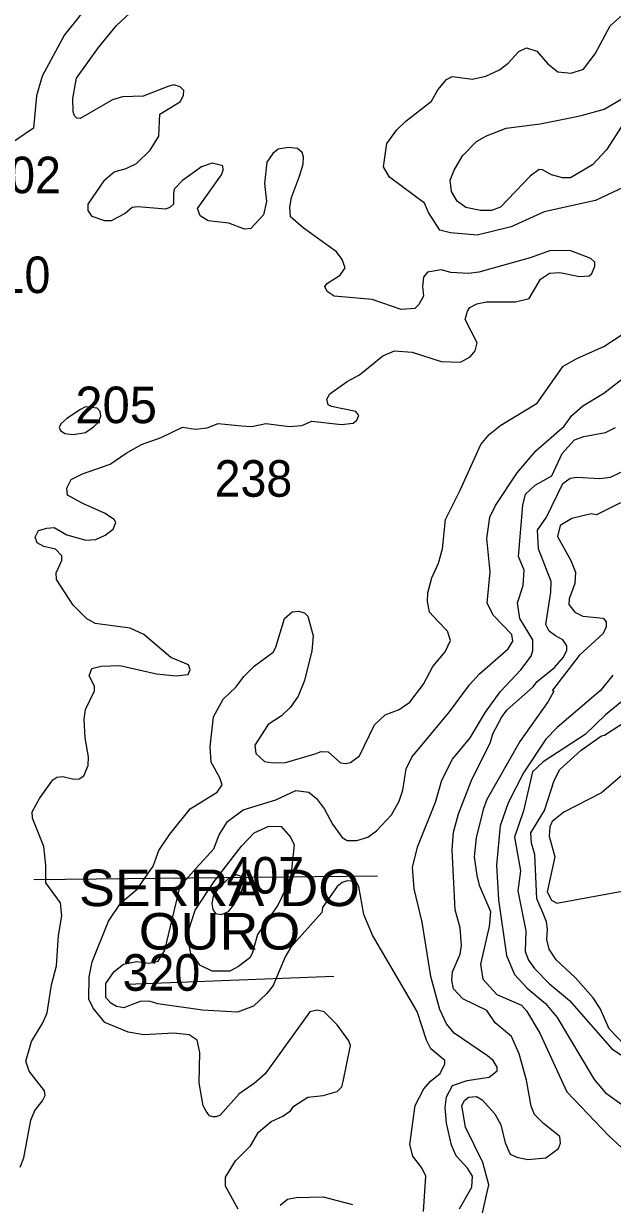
# Model space of a CAD drawing. Extents: x 499.9 to 555.3, y 9281.5 to 9336.8.
# Drawn here: x 532.51 to 535.08, y 9293.8 to 9298.96 of the extents above; entities that cross this region are included whole.
import ezdxf
from ezdxf.enums import TextEntityAlignment as Align

# ---------------------------------------------------------------- set-up
doc = ezdxf.new("R2010")
doc.units = 0
doc.header["$LTSCALE"] = 0.064
for name, color, linetype, lineweight in [('1', 7, 'Continuous', 25), ('2', 7, 'Continuous', 13), ('26', 7, 'Continuous', 25)]:
    doc.layers.add(name, color=color, linetype=linetype, lineweight=lineweight)
doc.layers.add('21', color=7, linetype='Continuous')

msp = doc.modelspace()

# ---------------------------------------------------------------- linework, layer by layer
at = {"layer": '1'}
for points in [[(535.1372, 9298.2474), (535.0097, 9298.1872), (534.7853, 9298.1384), (534.642, 9298.0721), (534.4928, 9298.0364), (534.376, 9298.0457), (534.3296, 9298.0573), (534.28, 9298.135), (534.2623, 9298.1763), (534.1098, 9298.2896), (534.0832, 9298.335), (534.0971, 9298.4373), (534.1418, 9298.4964), (534.1804, 9298.535), (534.2935, 9298.6216), (534.3214, 9298.6714), (534.3593, 9298.7167), (534.3835, 9298.7301), (534.4725, 9298.7178), (534.5306, 9298.7307), (534.5903, 9298.759), (534.6285, 9298.7876), (534.6751, 9298.8385), (534.7081, 9298.8553), (534.7541, 9298.8399), (534.8021, 9298.7845), (534.8452, 9298.7497), (534.903, 9298.7444), (534.9571, 9298.762), (535.0088, 9298.8291), (535.0738, 9298.9508), (535.1263, 9298.9978)], [(533.1667, 9294.5459), (533.0347, 9294.5382), (532.967, 9294.5494), (532.8652, 9294.5925), (532.8134, 9294.6544), (532.7951, 9294.6948), (532.7955, 9294.7917), (532.8097, 9294.8572), (532.881, 9295.0352), (532.934, 9295.1156), (533.0061, 9295.1751), (533.0766, 9295.2767), (533.1003, 9295.3446), (533.1489, 9295.4157), (533.2378, 9295.5264), (533.3552, 9295.5999), (533.378, 9295.6317), (533.3676, 9295.6626), (533.3297, 9295.7307), (533.3252, 9295.7975), (533.3396, 9295.9291), (533.3825, 9296.007), (533.4395, 9296.0597), (533.4731, 9296.1058), (533.5183, 9296.1508), (533.6006, 9296.2115), (533.6122, 9296.2335), (533.65, 9296.3588), (533.6839, 9296.3885), (533.7115, 9296.3908), (533.7371, 9296.3839), (533.752, 9296.3695), (533.7752, 9296.2833), (533.7704, 9296.218), (533.7372, 9296.0883), (533.7101, 9296.0199), (533.6761, 9295.9716), (533.6366, 9295.9335), (533.5785, 9295.8956), (533.5199, 9295.8048), (533.5243, 9295.7685), (533.5632, 9295.734), (533.6006, 9295.7273), (533.6553, 9295.7289), (533.7843, 9295.768), (533.8107, 9295.777), (533.8414, 9295.776), (533.8949, 9295.7275), (533.9165, 9295.7247), (533.9392, 9295.7292), (533.9778, 9295.7581), (534.0435, 9295.8946), (534.0901, 9295.938), (534.1517, 9295.9615), (534.1981, 9295.9939), (534.2576, 9296.0725), (534.2991, 9296.1487), (534.353, 9296.2141), (534.3754, 9296.2629), (534.3635, 9296.3033), (534.3213, 9296.3477), (534.2847, 9296.3866), (534.2756, 9296.4336), (534.2764, 9296.4711), (534.2943, 9296.5371), (534.3229, 9296.6009), (534.3417, 9296.6636), (534.3536, 9296.7926), (534.4188, 9296.9199), (534.5088, 9297.1205), (534.5452, 9297.1636), (534.5961, 9297.205), (534.7551, 9297.3006), (534.8691, 9297.4629), (534.931, 9297.4984), (535.0463, 9297.549), (535.1315, 9297.6044)], [(535.0852, 9296.1119), (535.0316, 9296.0444), (534.8418, 9295.8829), (534.7925, 9295.832), (534.6958, 9295.6838), (534.6286, 9295.5524), (534.5939, 9295.4522), (534.5775, 9295.281), (534.5865, 9295.1285), (534.6206, 9294.8848), (534.6562, 9294.8019), (534.712, 9294.7429), (534.7908, 9294.6749), (534.8432, 9294.6145), (535.0047, 9294.3433), (535.0529, 9294.2857), (535.1417, 9294.2225)], [(533.4477, 9293.7765), (533.3916, 9293.8764), (533.3916, 9293.9162), (533.436, 9293.9867), (533.5016, 9294.0527), (533.5369, 9294.113), (533.5923, 9294.1595), (533.6433, 9294.1833), (533.676, 9294.2066), (533.6904, 9294.2265), (533.7525, 9294.2653), (533.82, 9294.2724), (533.8806, 9294.2906), (533.9005, 9294.3115), (533.9066, 9294.3341), (533.9391, 9294.4918), (533.9313, 9294.5126), (533.8804, 9294.5827), (533.8238, 9294.6392), (533.7929, 9294.6461), (533.7604, 9294.6384), (533.5653, 9294.3679), (533.5176, 9294.3249), (533.4518, 9294.2797), (533.3683, 9294.1874), (533.3513, 9294.1804), (533.3363, 9294.18), (533.3229, 9294.1848), (533.308, 9294.204), (533.2947, 9294.2286)], [(533.2947, 9294.2286), (533.2772, 9294.3292), (533.2803, 9294.4617), (533.2685, 9294.5146), (533.2331, 9294.5386), (533.1667, 9294.5459)]]:
    msp.add_lwpolyline(points, dxfattribs=at)
at = {"layer": '2'}
for points in [[(533.0535, 9299.143), (532.9193, 9299.0995), (532.8294, 9299.0592), (532.7542, 9298.9935), (532.6885, 9298.9117), (532.5908, 9298.7317)], [(534.7248, 9297.9364), (534.5005, 9297.8739), (534.4543, 9297.8678), (534.3778, 9297.8724), (534.335, 9297.8835), (534.2754, 9297.8738), (534.2577, 9297.8525), (534.2531, 9297.8122), (534.2573, 9297.7691), (534.2379, 9297.7324), (534.2194, 9297.7152), (534.16, 9297.7104), (534.0336, 9297.7547), (533.8678, 9297.7693), (533.8362, 9297.7899), (533.8271, 9297.8109), (533.8377, 9297.8261), (533.8931, 9297.8615), (533.9153, 9297.8935), (533.9019, 9297.9297), (533.8771, 9297.9631), (533.7315, 9298.0678), (533.6768, 9298.1152), (533.6738, 9298.1581), (533.6814, 9298.2011), (533.7159, 9298.2944), (533.7312, 9298.3461), (533.7337, 9298.3783), (533.7273, 9298.398), (533.7077, 9298.4151), (533.6672, 9298.4194), (533.6227, 9298.4117), (533.5989, 9298.3928), (533.5723, 9298.3553), (533.5621, 9298.2622), (533.5716, 9298.1836), (533.5591, 9298.1253), (533.5025, 9298.0651), (533.4756, 9298.0622), (533.4062, 9298.0888), (533.3159, 9298.0988), (533.2819, 9298.1199), (533.27, 9298.153), (533.3748, 9298.299), (533.382, 9298.3206), (533.3799, 9298.3386), (533.3338, 9298.3511), (533.2878, 9298.3351), (533.2044, 9298.2754), (533.1677, 9298.2367), (533.165, 9298.2179), (533.1656, 9298.1709), (533.1486, 9298.1567), (533.1297, 9298.1499), (533.0102, 9298.159), (532.9835, 9298.1561), (532.9535, 9298.13), (532.8921, 9298.0985), (532.8644, 9298.0987), (532.8089, 9298.117), (532.7923, 9298.144), (532.7924, 9298.1706), (532.8646, 9298.2776), (532.905, 9298.313), (532.9574, 9298.3277), (533.0025, 9298.3489), (533.0628, 9298.4075), (533.1006, 9298.4684), (533.1047, 9298.5649), (533.1954, 9298.6201), (533.2082, 9298.6474), (533.2102, 9298.669), (533.1934, 9298.6846), (533.1658, 9298.693), (533.1451, 9298.6872), (533.0324, 9298.6433), (532.9423, 9298.641), (532.8987, 9298.6274), (532.7568, 9298.5459), (532.7415, 9298.547), (532.7314, 9298.5577), (532.7268, 9298.5753), (532.7253, 9298.6334), (532.7414, 9298.722), (532.8376, 9298.857), (532.9161, 9298.9531), (532.9923, 9299.0242)], [(532.5908, 9298.7317), (532.5661, 9298.6451), (532.5527, 9298.5033), (532.4473, 9298.4316)], [(535.1532, 9298.5561), (535.0582, 9298.4089), (534.997, 9298.3432), (534.9006, 9298.2865), (534.8664, 9298.2865), (534.8172, 9298.2989), (534.7788, 9298.3208), (534.7639, 9298.3224), (534.7251, 9298.2936), (534.5946, 9298.1583), (534.5553, 9298.1432), (534.5075, 9298.1431), (534.4426, 9298.1567), (534.4052, 9298.185), (534.3807, 9298.2267), (534.3746, 9298.2769), (534.3914, 9298.3196), (534.4292, 9298.3826), (534.4892, 9298.4458), (534.5331, 9298.4708), (534.6198, 9298.5044), (534.7683, 9298.523), (534.9214, 9298.5536), (534.9532, 9298.56), (535.0479, 9298.5868), (535.1353, 9298.6385)], [(535.0071, 9297.8995), (535.0073, 9297.9172), (534.9897, 9297.9344), (534.9023, 9297.9678), (534.8132, 9297.9694), (534.7248, 9297.9364)], [(532.7531, 9295.6586), (532.7723, 9295.671), (532.7914, 9295.7157), (532.7933, 9295.7549), (532.7791, 9295.8376), (532.7744, 9295.9196), (532.7794, 9295.9609), (532.82, 9296.0429), (532.82, 9296.0635), (532.7956, 9296.1084), (532.8082, 9296.1405), (532.8493, 9296.1506), (532.9295, 9296.1534), (533.091, 9296.1175), (533.1763, 9296.1091), (533.2285, 9296.1143), (533.2372, 9296.1344), (533.2301, 9296.1568), (533.1525, 9296.1892), (533.0352, 9296.2896), (532.9758, 9296.3175), (532.8223, 9296.3379), (532.7839, 9296.3589), (532.7261, 9296.4181), (532.6539, 9296.5301), (532.6521, 9296.5593), (532.6768, 9296.6128), (532.6762, 9296.6338), (532.649, 9296.6623), (532.5978, 9296.6742), (532.5685, 9296.69), (532.5602, 9296.715), (532.574, 9296.7445), (532.6104, 9296.755), (532.6437, 9296.7566), (532.6982, 9296.7245), (532.7816, 9296.7014), (532.8251, 9296.7041), (532.8666, 9296.7235), (532.9015, 9296.7506), (532.9124, 9296.7789), (532.9048, 9296.7929), (532.8635, 9296.8203), (532.768, 9296.8618), (532.7007, 9296.8991), (532.6982, 9296.9286), (532.7173, 9296.967), (532.7664, 9296.992), (532.8873, 9297.0338), (532.9575, 9297.083), (533.0244, 9297.1201), (533.1109, 9297.1507), (533.2048, 9297.1966), (533.2608, 9297.1874), (533.3116, 9297.1927), (533.3604, 9297.2122), (533.4625, 9297.2017), (533.5067, 9297.1988), (533.5685, 9297.2119), (533.6719, 9297.1988), (533.7256, 9297.2033), (533.7701, 9297.2225), (533.9, 9297.2078), (533.951, 9297.2139), (533.9661, 9297.2273), (533.9747, 9297.2474), (533.9621, 9297.264), (533.8551, 9297.2858), (533.8417, 9297.2935), (533.8352, 9297.3183), (533.8483, 9297.3418), (533.9249, 9297.3964), (533.9787, 9297.4255), (534.0804, 9297.5074), (534.1308, 9297.5298), (534.2091, 9297.5236), (534.3358, 9297.4826), (534.4201, 9297.4801), (534.4626, 9297.5037), (534.4844, 9297.5295), (534.4928, 9297.5645), (534.4399, 9297.6669), (534.4498, 9297.7037), (534.4606, 9297.7199), (534.4917, 9297.7354), (534.5338, 9297.7436), (534.6596, 9297.7436), (534.7207, 9297.7581), (534.7689, 9297.8437), (534.8087, 9297.87), (534.8545, 9297.8723), (534.9398, 9297.8551), (534.9817, 9297.8583), (534.9936, 9297.8678), (535.0071, 9297.8995)], [(533.8803, 9295.1878), (533.8164, 9295.0948), (533.8129, 9295.074), (533.6774, 9294.9217), (533.6538, 9294.8802), (533.6013, 9294.7549), (533.5733, 9294.7196), (533.5149, 9294.6643), (533.4445, 9294.6369), (533.2924, 9294.6461), (533.0964, 9294.6733), (533.0578, 9294.6859), (533.0188, 9294.6844), (532.9848, 9294.6708), (532.9482, 9294.6558), (532.9156, 9294.6626), (532.8911, 9294.6762), (532.8688, 9294.702), (532.869, 9294.7634), (532.9061, 9294.8147), (532.9468, 9294.8473), (533.0052, 9294.8595), (533.0579, 9294.8512), (533.0974, 9294.861), (533.1275, 9294.9094), (533.1942, 9295.1889), (533.2637, 9295.2673), (533.3408, 9295.3515), (533.3649, 9295.4135), (533.4005, 9295.4713), (533.4693, 9295.5229), (533.6123, 9295.5661), (533.6994, 9295.6073), (533.7573, 9295.5997), (533.7907, 9295.5715), (533.8247, 9295.5249), (533.8595, 9295.4596), (533.9025, 9295.4013), (533.9245, 9295.3885), (533.9664, 9295.3882), (534.0141, 9295.4025), (534.0521, 9295.4306), (534.1176, 9295.5011), (534.1512, 9295.5607), (534.167, 9295.6084), (534.1828, 9295.7023), (534.2064, 9295.7525), (534.3717, 9295.9508), (534.4596, 9296.0692), (534.5035, 9296.1175), (534.6284, 9296.2268), (534.6482, 9296.2602), (534.6437, 9296.2893), (534.5635, 9296.3721), (534.5365, 9296.4268), (534.5488, 9296.5634), (534.5347, 9296.7098), (534.5485, 9296.8027), (534.5723, 9296.8539), (534.668, 9296.997), (534.7489, 9297.0919), (534.8736, 9297.2009), (534.9071, 9297.2469), (534.9548, 9297.2899), (535.047, 9297.3441), (535.1563, 9297.4295)], [(534.4154, 9293.7773), (534.4689, 9293.8721), (534.4723, 9293.9198), (534.4506, 9293.955), (534.4011, 9294.0098), (534.381, 9294.0558), (534.3581, 9294.1522), (534.3529, 9294.2213), (534.3592, 9294.2667), (534.3843, 9294.3171), (534.4496, 9294.339), (534.5449, 9294.3535), (534.5799, 9294.3817), (534.5807, 9294.3968), (534.562, 9294.4259), (534.5383, 9294.4471), (534.3924, 9294.5451), (534.3592, 9294.5866), (534.3294, 9294.6495), (534.2894, 9294.7936), (534.2529, 9295.0315), (534.2177, 9295.1766), (534.2101, 9295.271), (534.2332, 9295.3639), (534.3102, 9295.5567), (534.3386, 9295.6515), (534.3848, 9295.7444), (534.4618, 9295.8376), (534.5287, 9295.9489), (534.5939, 9296.039), (534.6842, 9296.1345), (534.7281, 9296.1943), (534.7366, 9296.2189), (534.7366, 9296.2657), (534.6796, 9296.359), (534.6685, 9296.4279), (534.6938, 9296.5029), (534.6981, 9296.5712), (534.6731, 9296.6311), (534.6922, 9296.8554), (534.7033, 9296.9024), (534.7464, 9296.9428), (534.8192, 9296.983), (534.8642, 9297.0813), (534.9183, 9297.1402), (534.9589, 9297.1559), (535.0532, 9297.1733), (535.0979, 9297.1952)], [(534.6762, 9294.4553), (534.6427, 9294.5316), (534.5717, 9294.5902), (534.5355, 9294.645), (534.4298, 9294.6954), (534.3898, 9294.7396), (534.382, 9294.7768), (534.385, 9294.8142), (534.4183, 9294.8915), (534.4248, 9294.9297), (534.4184, 9295.006), (534.3958, 9295.0856), (534.3835, 9295.3481), (534.3897, 9295.4255), (534.411, 9295.5043), (534.469, 9295.6547), (534.5501, 9295.8138), (534.5609, 9295.8544), (534.6, 9295.9291), (534.6243, 9295.9599), (534.7377, 9296.0608), (534.7533, 9296.0824), (534.8312, 9296.1447), (534.8697, 9296.1906), (534.8846, 9296.2206), (534.8843, 9296.2393), (534.8671, 9296.2665), (534.8349, 9296.284), (534.8071, 9296.3034), (534.793, 9296.3337), (534.8147, 9296.4742), (534.8162, 9296.5204), (534.761, 9296.6637), (534.7563, 9296.7461), (534.796, 9296.802), (534.8667, 9296.9498), (534.8991, 9296.973), (534.9292, 9296.9774), (535.0296, 9296.9717), (535.0755, 9296.9778), (535.167, 9297.0209)], [(535.1191, 9296.8658), (535.0141, 9296.8127), (534.9909, 9296.8164), (534.9062, 9296.7967), (534.8549, 9296.766), (534.8439, 9296.7179), (534.9022, 9296.6135), (534.9227, 9296.5618), (534.9196, 9296.5117), (534.8948, 9296.4459), (534.8935, 9296.4206), (534.919, 9296.3875), (534.9549, 9296.3688), (535.0433, 9296.3608), (535.0562, 9296.3452)], [(535.0562, 9296.3452), (535.0567, 9296.3226), (535.0433, 9296.2942), (534.9389, 9296.1981), (534.8217, 9296.0451), (534.8283, 9296.0412)], [(534.8283, 9296.0412), (534.8036, 9295.9961), (534.679, 9295.8218), (534.535, 9295.5671), (534.5183, 9295.5232), (534.4883, 9295.4), (534.479, 9295.3173), (534.4909, 9295.2354), (534.501, 9295.1934), (534.5504, 9295.078), (534.5454, 9295.0118), (534.5078, 9294.8477), (534.5171, 9294.7824), (534.5786, 9294.7153), (534.6862, 9294.6676), (534.7086, 9294.6428), (534.7663, 9294.5461), (534.8853, 9294.2893), (535.0681, 9294.0969), (535.1585, 9294.0129), (535.2491, 9293.876), (535.2473, 9293.8475), (535.206, 9293.7982), (535.1292, 9293.7775)], [(535.1643, 9296.0289), (535.054, 9295.9376), (534.9649, 9295.8517), (534.7816, 9295.7328), (534.7349, 9295.6893), (534.6948, 9295.5183), (534.6562, 9295.4025), (534.6825, 9295.2551), (534.6701, 9295.1684), (534.7048, 9294.9933), (534.7021, 9294.9035), (534.7177, 9294.8645), (534.7437, 9294.8288), (534.809, 9294.762), (534.8965, 9294.6887), (535.081, 9294.4772), (535.1748, 9294.4159)], [(535.1731, 9294.4574), (535.0692, 9294.5645), (535.0299, 9294.6535), (534.9993, 9294.7004), (534.922, 9294.7874), (534.8376, 9294.867), (534.8069, 9294.9138), (534.7974, 9294.9552), (534.8003, 9295.0005), (534.7957, 9295.032), (534.7779, 9295.0769), (534.7541, 9295.1325), (534.7446, 9295.3275), (534.7303, 9295.3761), (534.7274, 9295.4222), (534.7864, 9295.5193), (534.83, 9295.6505), (534.8537, 9295.6982), (534.9478, 9295.7841), (535.0361, 9295.8454), (535.0491, 9295.8485), (535.1456, 9295.9124)], [(532.5786, 9295.5726), (532.6375, 9295.6537), (532.6544, 9295.666), (532.6808, 9295.668), (532.7296, 9295.6573), (532.7531, 9295.6586)], [(535.1586, 9295.7014), (535.0365, 9295.597), (534.8711, 9295.5125), (534.8208, 9295.4718), (534.8103, 9295.4479), (534.8069, 9295.4079), (534.8321, 9295.3164), (534.7984, 9295.1642), (534.8181, 9295.1274), (534.8409, 9295.1145), (535.1271, 9295.1669)], [(532.4945, 9293.9596), (532.5102, 9294.001), (532.5404, 9294.1657), (532.5584, 9294.2076), (532.5917, 9294.2502), (532.6034, 9294.2728), (532.6002, 9294.2936), (532.5342, 9294.3791), (532.5185, 9294.4228), (532.5436, 9294.5095), (532.5936, 9294.5906), (532.6121, 9294.6344), (532.631, 9294.757), (532.6532, 9294.8406), (532.6614, 9294.9734), (532.6771, 9295.0594), (532.6707, 9295.1158), (532.6073, 9295.2025), (532.6071, 9295.2806), (532.5975, 9295.3625), (532.5487, 9295.486), (532.5473, 9295.5142), (532.5786, 9295.5726)], [(533.9758, 9295.1866), (533.9673, 9295.2017), (533.9485, 9295.2109), (533.9237, 9295.2122), (533.903, 9295.2041), (533.8803, 9295.1878)], [(534.258, 9293.7654), (534.2686, 9293.9206), (534.2508, 9293.9563), (534.2114, 9294.0073), (534.1977, 9294.0593), (534.2209, 9294.2295), (534.2594, 9294.3026), (534.288, 9294.3359), (534.3302, 9294.369), (534.3516, 9294.4121), (534.3508, 9294.4255), (534.2898, 9294.4768), (534.2705, 9294.5158), (534.2302, 9294.6407), (534.0352, 9294.9736), (533.9978, 9295.0651), (533.9758, 9295.1866)], [(534.8547, 9294.0941), (534.7823, 9294.1504), (534.7429, 9294.1903), (534.7288, 9294.227), (534.7083, 9294.3401), (534.6762, 9294.4553)], [(534.4935, 9293.663), (534.544, 9293.8831), (534.5174, 9293.9804), (534.4414, 9294.1353), (534.4251, 9294.2293), (534.4369, 9294.2517), (534.4551, 9294.2657), (534.4894, 9294.269), (534.5145, 9294.2543), (534.5701, 9294.1926), (534.5957, 9294.1451), (534.6145, 9294.0663), (534.6372, 9294.0158), (534.6654, 9294.003), (534.7145, 9293.9939), (534.7923, 9294.0012), (534.848, 9294.0419), (534.8577, 9294.0646), (534.8547, 9294.0941)], [(533.6308, 9293.7932), (533.6635, 9293.8197), (533.7008, 9293.8268), (533.8199, 9293.8298), (533.9473, 9293.7963)]]:
    msp.add_lwpolyline(points, dxfattribs=at)
for points in [[(532.7582, 9297.2728), (532.6983, 9297.234), (532.6718, 9297.2102), (532.6656, 9297.1952), (532.6709, 9297.182), (532.6894, 9297.1679), (532.7256, 9297.1634), (532.7794, 9297.1723), (532.8155, 9297.197), (532.8367, 9297.2172), (532.8473, 9297.2437), (532.8438, 9297.264), (532.8314, 9297.279), (532.7803, 9297.2851)], [(533.2307, 9294.9935), (533.2592, 9295.0839), (533.3426, 9295.2083), (533.462, 9295.3641), (533.518, 9295.4223), (533.5814, 9295.4515), (533.6359, 9295.4492), (533.6761, 9295.4029), (533.6924, 9295.3688), (533.6768, 9295.2201), (533.621, 9295.1048), (533.5321, 9294.9774), (533.5095, 9294.8936), (533.4984, 9294.8756), (533.4489, 9294.8367), (533.4106, 9294.8173), (533.3343, 9294.8173), (533.2799, 9294.8438), (533.253, 9294.8848), (533.2406, 9294.8922), (533.2296, 9294.9551)], [(533.3399, 9295.1514), (533.3318, 9295.1135), (533.3372, 9295.0865), (533.3489, 9295.0693), (533.3751, 9295.0648), (533.4057, 9295.0783), (533.4292, 9295.1072), (533.4625, 9295.1667), (533.4742, 9295.1974), (533.4778, 9295.2127), (533.4733, 9295.2271), (533.44, 9295.2388), (533.4057, 9295.2226), (533.3624, 9295.182)]]:
    msp.add_lwpolyline(points, close=True, dxfattribs=at)
at = {"layer": '26'}
for p, q in [((532.5535, 9295.2174), (534.0562, 9295.2337)), ((532.9619, 9294.76), (533.8656, 9294.7954))]:
    msp.add_line(p, q, dxfattribs=at)

# ---------------------------------------------------------------- texts
at = {"layer": '21', "width": 0.95}
for s, p in [('202', (532.3334, 9298.2191)), ('210', (532.2874, 9297.7824)), ('238', (533.3448, 9296.8917)), ('407', (533.3965, 9295.1563)), ('320', (532.9425, 9294.7311))]:
    msp.add_text(s, height=0.16, dxfattribs=at).set_placement(p)
at = {"layer": '21'}
msp.add_text('205', height=0.16, dxfattribs=at).set_placement((532.7357, 9297.2135))
at = {"layer": '26', "width": 1.1}
for s, p in [('SERRA DO', (533.3661, 9295.1012)), ('OURO', (533.3661, 9294.9112))]:
    msp.add_text(s, height=0.16, dxfattribs=at).set_placement(p, align=Align.CENTER)

doc.saveas('drawing.dxf')
